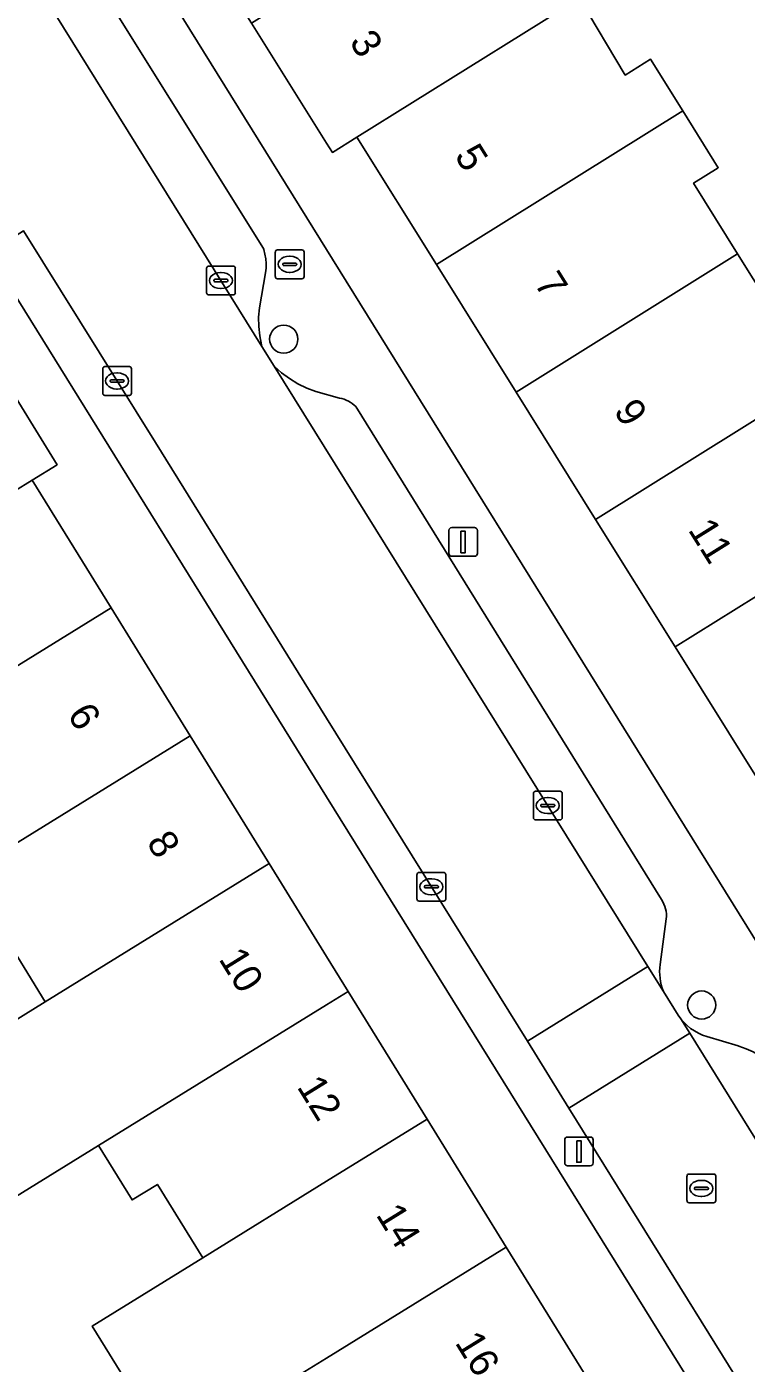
# Model space of a CAD drawing. Extents: x 159279 to 160377, y 384531 to 385888.
# Drawn here: x 159989.57 to 160014.59, y 385166.12 to 385212.6 of the extents above; entities that cross this region are included whole.
import ezdxf

# ---------------------------------------------------------------- set-up
doc = ezdxf.new("R2010")
doc.units = 0
for name, color, linetype in [('IMGEO_Boom', 7, 'Continuous'), ('IMGEO_Brandkraan', 7, 'Continuous'), ('IMGEO_Erf', 7, 'Continuous'), ('IMGEO_Kolk', 7, 'Continuous'), ('IMGEO_Lichtmast', 7, 'Continuous'), ('IMGEO_Pand', 7, 'Continuous'), ('IMGEO_Pand_nummerreeks', 7, 'Continuous'), ('IMGEO_Parkeervlak_open', 7, 'Continuous'), ('IMGEO_Rijbaan_lokaal_open', 7, 'Continuous'), ('IMGEO_Rioolput', 7, 'Continuous'), ('IMGEO_Voetpad_open', 7, 'Continuous')]:
    doc.layers.add(name, color=color, linetype=linetype)

msp = doc.modelspace()

# ---------------------------------------------------------------- linework, layer by layer
at = {"layer": 'IMGEO_Boom'}
for centre in [(159998.507, 385201.733), (160013.04, 385178.576)]:
    msp.add_circle(centre, 0.489, dxfattribs=at)
at = {"layer": 'IMGEO_Brandkraan'}
for p, q in [((159998.215, 385203.909), (159998.215, 385204.761)), ((159998.29, 385204.835), (159999.142, 385204.835)), ((159998.703, 385204.615), (159998.728, 385204.615)), ((159999.216, 385204.761), (159999.216, 385203.909)), ((159998.474, 385204.329), (159998.474, 385204.341)), ((159998.912, 385204.292), (159998.514, 385204.292)), ((159998.517, 385204.378), (159998.915, 385204.378)), ((159998.958, 385204.341), (159998.958, 385204.329)), ((159999.142, 385203.835), (159998.29, 385203.835)), ((159998.726, 385204.055), (159998.701, 385204.055))]:
    msp.add_line(p, q, dxfattribs=at)
for points in [[(159998.215, 385203.909), (159998.215, 385204.761)], [(159998.29, 385204.835), (159999.142, 385204.835)], [(159999.216, 385204.761), (159999.216, 385203.909)], [(159999.142, 385203.835), (159998.29, 385203.835)]]:
    msp.add_lwpolyline(points, dxfattribs=at)
for centre, radius, start, end in [((159998.292, 385204.759), 0.0765, 91.552, 178.448), ((159998.292, 385204.759), 0.0765, 91.552, 178.448), ((159999.14, 385204.759), 0.0765, 1.552, 88.448), ((159999.14, 385204.759), 0.0765, 1.552, 88.448), ((159998.514, 385204.338), 0.0403, 85.8775, 175.7526), ((159998.511, 385204.328), 0.0366, 178.938, 274.7102), ((159998.915, 385204.335), 0.043, 264.8664, 352.4533), ((159998.919, 385204.34), 0.0386, 1.7309, 96.639), ((159998.292, 385203.911), 0.0765, 181.552, 268.448), ((159998.292, 385203.911), 0.0765, 181.552, 268.448), ((159999.14, 385203.911), 0.0765, 271.552, 358.448), ((159999.14, 385203.911), 0.0765, 271.552, 358.448)]:
    msp.add_arc(centre, radius, start, end, dxfattribs=at)
for centre, major_axis, ratio, start_param, end_param in [((159998.702, 385204.335), (-0.387, 0.002), 0.722429, 4.712389, 7.853982), ((159998.727, 385204.335), (-0.39, 0.002), 0.717154, 1.570796, 4.712389)]:
    msp.add_ellipse(centre, major_axis=major_axis, ratio=ratio, start_param=start_param, end_param=end_param, dxfattribs=at)
at = {"layer": 'IMGEO_Erf'}
msp.add_lwpolyline([(160009.353, 385195.46), (160006.585, 385199.893), (160003.817, 385204.327), (160001.05, 385208.759), (160000.199, 385208.228), (160000, 385208.547), (159997.386, 385212.722), (159992.848, 385219.969), (159991.236, 385218.968), (160000, 385204.855), (160023.528, 385166.969), (160025.665, 385168.296), (160022.738, 385173.013), (160023.191, 385173.296), (160020.424, 385177.729), (160017.656, 385182.162), (160014.889, 385186.594), (160012.121, 385191.027)], close=True, dxfattribs=at)
for points in [[(160008.792, 385213.593), (160010.383, 385210.917), (160011.263, 385211.466), (160012.382, 385209.673), (160013.617, 385207.696), (160012.757, 385207.159), (160014.291, 385204.703), (160015.922, 385202.091)], [(160056.706, 385094.527), (160000, 385185.813), (159988.244, 385204.738)], [(159986.651, 385203.81), (159990.624, 385197.364), (159989.764, 385196.833), (159992.51, 385192.388), (159995.257, 385187.941), (159998.004, 385183.496), (160000, 385180.264), (160000.75, 385179.05), (160003.497, 385174.604), (160006.244, 385170.158), (160008.991, 385165.71)], [(159986.042, 385176.107), (159990.216, 385178.685), (159988.607, 385181.289)], [(159994.595, 385162.965), (159991.849, 385167.411), (159995.691, 385169.784), (159994.113, 385172.339), (159993.235, 385171.796), (159992.067, 385173.687), (159988.788, 385171.662)]]:
    msp.add_lwpolyline(points, dxfattribs=at)
at = {"layer": 'IMGEO_Kolk'}
for p, q in [((159995.823, 385203.345), (159995.823, 385204.197)), ((159995.898, 385204.271), (159996.75, 385204.271)), ((159996.824, 385204.197), (159996.824, 385203.345)), ((159996.082, 385203.765), (159996.082, 385203.777)), ((159996.52, 385203.728), (159996.122, 385203.728)), ((159996.125, 385203.814), (159996.523, 385203.814)), ((159996.311, 385204.051), (159996.336, 385204.051)), ((159996.566, 385203.777), (159996.566, 385203.765)), ((159996.75, 385203.271), (159995.898, 385203.271)), ((159996.334, 385203.491), (159996.309, 385203.491)), ((159992.212, 385199.852), (159992.212, 385200.704)), ((159992.287, 385200.778), (159993.139, 385200.778)), ((159992.7, 385200.558), (159992.725, 385200.558)), ((159993.213, 385200.704), (159993.213, 385199.852)), ((159992.471, 385200.272), (159992.471, 385200.284)), ((159992.909, 385200.235), (159992.511, 385200.235)), ((159992.514, 385200.321), (159992.912, 385200.321)), ((159992.723, 385199.998), (159992.698, 385199.998)), ((159992.955, 385200.284), (159992.955, 385200.272)), ((159993.139, 385199.778), (159992.287, 385199.778)), ((160007.263, 385186.012), (160008.115, 385186.012)), ((160007.188, 385185.086), (160007.188, 385185.938)), ((160007.49, 385185.555), (160007.888, 385185.555)), ((160007.676, 385185.792), (160007.701, 385185.792)), ((160008.189, 385185.938), (160008.189, 385185.086)), ((160007.447, 385185.506), (160007.447, 385185.518)), ((160007.885, 385185.469), (160007.487, 385185.469)), ((160007.699, 385185.232), (160007.674, 385185.232)), ((160007.931, 385185.518), (160007.931, 385185.506)), ((160008.115, 385185.012), (160007.263, 385185.012)), ((160003.141, 385182.263), (160003.141, 385183.115)), ((160003.216, 385183.189), (160004.068, 385183.189)), ((160003.629, 385182.969), (160003.654, 385182.969)), ((160004.142, 385183.115), (160004.142, 385182.263)), ((160003.4, 385182.683), (160003.4, 385182.695)), ((160003.838, 385182.646), (160003.44, 385182.646)), ((160003.443, 385182.732), (160003.841, 385182.732)), ((160003.652, 385182.409), (160003.627, 385182.409)), ((160003.884, 385182.695), (160003.884, 385182.683)), ((160004.068, 385182.189), (160003.216, 385182.189))]:
    msp.add_line(p, q, dxfattribs=at)
for points in [[(159995.823, 385203.345), (159995.823, 385204.197)], [(159995.898, 385204.271), (159996.75, 385204.271)], [(159996.824, 385204.197), (159996.824, 385203.345)], [(159996.75, 385203.271), (159995.898, 385203.271)], [(159992.212, 385199.852), (159992.212, 385200.704)], [(159992.287, 385200.778), (159993.139, 385200.778)], [(159993.213, 385200.704), (159993.213, 385199.852)], [(159993.139, 385199.778), (159992.287, 385199.778)], [(160007.263, 385186.012), (160008.115, 385186.012)], [(160007.188, 385185.086), (160007.188, 385185.938)], [(160008.189, 385185.938), (160008.189, 385185.086)], [(160008.115, 385185.012), (160007.263, 385185.012)], [(160003.141, 385182.263), (160003.141, 385183.115)], [(160003.216, 385183.189), (160004.068, 385183.189)], [(160004.142, 385183.115), (160004.142, 385182.263)], [(160004.068, 385182.189), (160003.216, 385182.189)]]:
    msp.add_lwpolyline(points, dxfattribs=at)
for centre, radius, start, end in [((159995.9, 385204.195), 0.0765, 91.552, 178.448), ((159995.9, 385204.195), 0.0765, 91.552, 178.448), ((159996.748, 385204.195), 0.0765, 1.552, 88.448), ((159996.748, 385204.195), 0.0765, 1.552, 88.448), ((159996.122, 385203.774), 0.0403, 85.8775, 175.7526), ((159996.119, 385203.764), 0.0366, 178.938, 274.7102), ((159996.523, 385203.771), 0.043, 264.8664, 352.4533), ((159996.527, 385203.776), 0.0386, 1.7309, 96.639), ((159995.9, 385203.347), 0.0765, 181.552, 268.448), ((159995.9, 385203.347), 0.0765, 181.552, 268.448), ((159996.748, 385203.347), 0.0765, 271.552, 358.448), ((159996.748, 385203.347), 0.0765, 271.552, 358.448), ((159992.289, 385200.702), 0.0765, 91.552, 178.448), ((159992.289, 385200.702), 0.0765, 91.552, 178.448), ((159993.137, 385200.702), 0.0765, 1.552, 88.448), ((159993.137, 385200.702), 0.0765, 1.552, 88.448), ((159992.511, 385200.281), 0.0403, 85.8775, 175.7526), ((159992.508, 385200.271), 0.0366, 178.938, 274.7102), ((159992.912, 385200.278), 0.043, 264.8664, 352.4533), ((159992.916, 385200.283), 0.0386, 1.7309, 96.639), ((159992.289, 385199.854), 0.0765, 181.552, 268.448), ((159992.289, 385199.854), 0.0765, 181.552, 268.448), ((159993.137, 385199.854), 0.0765, 271.552, 358.448), ((159993.137, 385199.854), 0.0765, 271.552, 358.448), ((160007.265, 385185.936), 0.0765, 91.552, 178.448), ((160007.265, 385185.936), 0.0765, 91.552, 178.448), ((160008.113, 385185.936), 0.0765, 1.552, 88.448), ((160008.113, 385185.936), 0.0765, 1.552, 88.448), ((160007.487, 385185.515), 0.0403, 85.8775, 175.7526), ((160007.892, 385185.517), 0.0386, 1.7309, 96.639), ((160007.265, 385185.088), 0.0765, 181.552, 268.448), ((160007.265, 385185.088), 0.0765, 181.552, 268.448), ((160007.484, 385185.505), 0.0366, 178.938, 274.7102), ((160007.888, 385185.512), 0.043, 264.8664, 352.4533), ((160008.113, 385185.088), 0.0765, 271.552, 358.448), ((160008.113, 385185.088), 0.0765, 271.552, 358.448), ((160003.218, 385183.113), 0.0765, 91.552, 178.448), ((160003.218, 385183.113), 0.0765, 91.552, 178.448), ((160004.066, 385183.113), 0.0765, 1.552, 88.448), ((160004.066, 385183.113), 0.0765, 1.552, 88.448), ((160003.44, 385182.692), 0.0403, 85.8775, 175.7526), ((160003.437, 385182.682), 0.0366, 178.938, 274.7102), ((160003.841, 385182.689), 0.043, 264.8664, 352.4533), ((160003.845, 385182.694), 0.0386, 1.7309, 96.639), ((160003.218, 385182.265), 0.0765, 181.552, 268.448), ((160003.218, 385182.265), 0.0765, 181.552, 268.448), ((160004.066, 385182.265), 0.0765, 271.552, 358.448), ((160004.066, 385182.265), 0.0765, 271.552, 358.448)]:
    msp.add_arc(centre, radius, start, end, dxfattribs=at)
for centre, major_axis, ratio, start_param, end_param in [((159996.31, 385203.771), (-0.387, 0.002), 0.722429, 4.712389, 7.853982), ((159996.335, 385203.771), (-0.39, 0.002), 0.717154, 1.570796, 4.712389), ((159992.699, 385200.278), (-0.387, 0.002), 0.722429, 4.712389, 7.853982), ((159992.724, 385200.278), (-0.39, 0.002), 0.717154, 1.570796, 4.712389), ((160007.675, 385185.512), (-0.387, 0.002), 0.722429, 4.712389, 7.853982), ((160007.7, 385185.512), (-0.39, 0.002), 0.717154, 1.570796, 4.712389), ((160003.628, 385182.689), (-0.387, 0.002), 0.722429, 4.712389, 7.853982), ((160003.653, 385182.689), (-0.39, 0.002), 0.717154, 1.570796, 4.712389)]:
    msp.add_ellipse(centre, major_axis=major_axis, ratio=ratio, start_param=start_param, end_param=end_param, dxfattribs=at)
at = {"layer": 'IMGEO_Lichtmast'}
for p, q in [((160004.249, 385194.28), (160004.249, 385195.08)), ((160004.249, 385195.08), (160004.249, 385194.28)), ((160004.349, 385195.18), (160005.139, 385195.18)), ((160005.139, 385195.18), (160004.349, 385195.18)), ((160005.239, 385195.08), (160005.239, 385194.28)), ((160005.239, 385194.28), (160005.239, 385195.08)), ((160005.139, 385194.18), (160004.349, 385194.18)), ((160004.349, 385194.18), (160005.139, 385194.18)), ((160008.377, 385173.984), (160009.167, 385173.984)), ((160009.167, 385173.984), (160008.377, 385173.984)), ((160008.277, 385173.084), (160008.277, 385173.884)), ((160008.277, 385173.884), (160008.277, 385173.084)), ((160009.267, 385173.884), (160009.267, 385173.084)), ((160009.267, 385173.084), (160009.267, 385173.884)), ((160009.167, 385172.984), (160008.377, 385172.984)), ((160008.377, 385172.984), (160009.167, 385172.984))]:
    msp.add_line(p, q, dxfattribs=at)
for points in [[(160004.669, 385195.055), (160004.819, 385195.055), (160004.819, 385194.305), (160004.669, 385194.305), (160004.669, 385195.055)], [(160008.697, 385173.859), (160008.847, 385173.859), (160008.847, 385173.109), (160008.697, 385173.109), (160008.697, 385173.859)]]:
    msp.add_lwpolyline(points, dxfattribs=at)
for centre, start, end in [((160004.349, 385195.08), 90, 180), ((160004.349, 385195.08), 90, 180), ((160005.139, 385195.08), 0, 90), ((160005.139, 385195.08), 360, 90), ((160004.349, 385194.28), 180, 270), ((160004.349, 385194.28), 180, 270), ((160005.139, 385194.28), 270, 0), ((160005.139, 385194.28), 270, 0), ((160008.377, 385173.884), 90, 180), ((160008.377, 385173.884), 90, 180), ((160009.167, 385173.884), 0, 90), ((160009.167, 385173.884), 360, 90), ((160008.377, 385173.084), 180, 270), ((160008.377, 385173.084), 180, 270), ((160009.167, 385173.084), 270, 0), ((160009.167, 385173.084), 270, 0)]:
    msp.add_arc(centre, 0.1, start, end, dxfattribs=at)
at = {"layer": 'IMGEO_Pand'}
for points in [[(159997.386, 385212.722), (160000, 385208.547), (160000.199, 385208.228), (160001.05, 385208.759), (160008.792, 385213.593), (160007.674, 385215.475), (160006.944, 385215.019), (160005.294, 385217.661), (160000, 385214.354)], [(160012.382, 385209.673), (160011.263, 385211.466), (160010.383, 385210.917), (160008.792, 385213.593), (160001.05, 385208.759), (160003.817, 385204.327)], [(160003.817, 385204.327), (160006.585, 385199.893), (160014.291, 385204.703), (160012.757, 385207.159), (160013.617, 385207.696), (160012.382, 385209.673)], [(160017.982, 385200.847), (160016.816, 385202.649), (160015.922, 385202.091), (160014.291, 385204.703), (160006.585, 385199.893), (160009.353, 385195.46)], [(159990.624, 385197.364), (159986.651, 385203.81), (159982.395, 385201.187), (159979.427, 385199.357), (159977.336, 385198.067), (159979.152, 385195.122), (159980.568, 385195.997), (159982.734, 385192.492), (159989.764, 385196.833)], [(160009.353, 385195.46), (160012.121, 385191.027), (160019.896, 385195.881), (160018.356, 385198.361), (160019.236, 385198.908), (160017.982, 385200.847)], [(159992.51, 385192.388), (159989.764, 385196.833), (159982.734, 385192.492), (159982.085, 385192.091), (159981.984, 385192.027), (159978.694, 385189.966), (159981.407, 385185.574), (159983.776, 385187.037), (159984.714, 385187.576)], [(160012.121, 385191.027), (160014.889, 385186.594), (160023.6, 385192.033), (160022.493, 385193.818), (160021.542, 385193.228), (160019.896, 385195.881)], [(159984.714, 385187.576), (159986.229, 385185.125), (159985.324, 385184.566), (159986.557, 385182.569), (159995.257, 385187.941), (159992.51, 385192.388)], [(159986.557, 385182.569), (159987.696, 385180.726), (159988.607, 385181.289), (159990.216, 385178.685), (159998.004, 385183.496), (159995.257, 385187.941)], [(160000, 385178.587), (160000.75, 385179.05), (160000, 385180.264), (159998.004, 385183.496), (159990.216, 385178.685), (159986.042, 385176.107), (159988.788, 385171.662), (159992.067, 385173.687)], [(160000, 385172.445), (160003.497, 385174.604), (160000.75, 385179.05), (160000, 385178.587), (159992.067, 385173.687), (159993.235, 385171.796), (159994.113, 385172.339), (159995.691, 385169.784)], [(160006.244, 385170.158), (160003.497, 385174.604), (160000, 385172.445), (159995.691, 385169.784), (159991.849, 385167.411), (159994.595, 385162.965), (159997.581, 385164.808), (160000, 385166.301)], [(160000, 385166.301), (159997.581, 385164.808), (159998.814, 385162.812), (159999.7, 385163.36), (160000, 385162.874), (160001.214, 385160.908), (160008.991, 385165.71), (160006.244, 385170.158)]]:
    msp.add_lwpolyline(points, close=True, dxfattribs=at)
at = {"layer": 'IMGEO_Parkeervlak_open'}
for points in [[(159976.303, 385235.963), (159997.749, 385201.476), (159997.734, 385201.536), (159997.672, 385201.852), (159997.639, 385202.173), (159997.635, 385202.495), (159997.659, 385202.816), (159997.876, 385204.035), (159997.892, 385204.199), (159997.894, 385204.364), (159997.881, 385204.528), (159997.854, 385204.69), (159997.812, 385204.85), (159997.8, 385204.886), (159991.267, 385215.354), (159987.073, 385222.075)], [(160000.452, 385199.686), (159999.627, 385199.911), (159999.307, 385200.033), (159999, 385200.183), (159998.707, 385200.36), (159998.432, 385200.562), (159998.175, 385200.788), (160011.17, 385179.92), (160011.713, 385179.048)], [(160011.644, 385182.243), (160001.01, 385199.386)], [(160011.596, 385179.986), (160011.809, 385181.571)], [(160023.633, 385163.594), (160015.998, 385175.866), (160015.846, 385176.087), (160015.675, 385176.294), (160015.486, 385176.485), (160015.281, 385176.658), (160015.061, 385176.812), (160014.828, 385176.946), (160014.584, 385177.058), (160014.331, 385177.148), (160014.306, 385177.156), (160013.221, 385177.479), (160013.072, 385177.53), (160012.927, 385177.595), (160012.788, 385177.673), (160012.656, 385177.762), (160012.533, 385177.864), (160012.419, 385177.975), (160012.316, 385178.097), (160012.625, 385177.6), (160024.04, 385159.215)]]:
    msp.add_lwpolyline(points, dxfattribs=at)
for centre, radius, start, end in [((160000.255, 385198.651), 1.053, 44.2326, 79.2394), ((160010.813, 385181.683), 1.002, 353.5986, 33.9919), ((160013.349, 385179.728), 1.772, 171.638, 202.5819)]:
    msp.add_arc(centre, radius, start, end, dxfattribs=at)
at = {"layer": 'IMGEO_Rijbaan_lokaal_open'}
msp.add_lwpolyline([(159989.464, 385205.498), (159994.05, 385198.135), (160000, 385188.554), (160006.98, 385177.315), (160011.17, 385179.92), (159998.175, 385200.788), (159997.749, 385201.476), (159976.303, 385235.963)], dxfattribs=at)
for points in [[(160012.625, 385177.6), (160012.316, 385178.097), (160012.224, 385178.227), (160011.713, 385179.048), (160011.17, 385179.92), (160006.98, 385177.315), (160008.425, 385174.988)], [(160024.206, 385158.948), (160024.04, 385159.215), (160012.625, 385177.6), (160008.425, 385174.988), (160017.152, 385160.936), (160032.964, 385135.469), (160037.003, 385137.975)]]:
    msp.add_lwpolyline(points, close=True, dxfattribs=at)
at = {"layer": 'IMGEO_Rioolput'}
for p, q in [((160012.529, 385171.773), (160012.529, 385172.625)), ((160012.604, 385172.699), (160013.456, 385172.699)), ((160013.53, 385172.625), (160013.53, 385171.773)), ((160012.788, 385172.193), (160012.788, 385172.205)), ((160013.226, 385172.156), (160012.828, 385172.156)), ((160012.831, 385172.242), (160013.229, 385172.242)), ((160013.017, 385172.479), (160013.042, 385172.479)), ((160013.272, 385172.205), (160013.272, 385172.193)), ((160013.456, 385171.699), (160012.604, 385171.699)), ((160013.04, 385171.919), (160013.015, 385171.919))]:
    msp.add_line(p, q, dxfattribs=at)
for points in [[(160012.529, 385171.773), (160012.529, 385172.625)], [(160012.604, 385172.699), (160013.456, 385172.699)], [(160013.53, 385172.625), (160013.53, 385171.773)], [(160013.456, 385171.699), (160012.604, 385171.699)]]:
    msp.add_lwpolyline(points, dxfattribs=at)
for centre, radius, start, end in [((160012.606, 385172.623), 0.0765, 91.552, 178.448), ((160012.606, 385172.623), 0.0765, 91.552, 178.448), ((160013.454, 385172.623), 0.0765, 1.552, 88.448), ((160013.454, 385172.623), 0.0765, 1.552, 88.448), ((160012.828, 385172.202), 0.0403, 85.8775, 175.7526), ((160012.825, 385172.192), 0.0366, 178.938, 274.7102), ((160013.229, 385172.199), 0.043, 264.8664, 352.4533), ((160013.233, 385172.204), 0.0386, 1.7309, 96.639), ((160012.606, 385171.775), 0.0765, 181.552, 268.448), ((160012.606, 385171.775), 0.0765, 181.552, 268.448), ((160013.454, 385171.775), 0.0765, 271.552, 358.448), ((160013.454, 385171.775), 0.0765, 271.552, 358.448)]:
    msp.add_arc(centre, radius, start, end, dxfattribs=at)
for centre, major_axis, ratio, start_param, end_param in [((160013.016, 385172.199), (-0.387, 0.002), 0.722429, 4.712389, 7.853982), ((160013.041, 385172.199), (-0.39, 0.002), 0.717154, 1.570796, 4.712389)]:
    msp.add_ellipse(centre, major_axis=major_axis, ratio=ratio, start_param=start_param, end_param=end_param, dxfattribs=at)
at = {"layer": 'IMGEO_Voetpad_open'}
for points in [[(160024.154, 385165.96), (160023.528, 385166.969), (160000, 385204.855), (159991.236, 385218.968), (159990.581, 385220.022), (159978.156, 385240.029)], [(159987.955, 385222.626), (159992.149, 385215.905), (159991.267, 385215.354), (159997.8, 385204.886), (159997.812, 385204.85), (159997.854, 385204.69), (159997.881, 385204.528), (159997.894, 385204.364), (159997.892, 385204.199), (159997.876, 385204.035), (159997.659, 385202.816), (159997.635, 385202.495), (159997.639, 385202.173), (159997.672, 385201.852), (159997.734, 385201.536), (159997.749, 385201.476), (159998.175, 385200.788), (159998.432, 385200.562), (159998.707, 385200.36), (159999, 385200.183), (159999.307, 385200.033), (159999.627, 385199.911), (160000.452, 385199.686)], [(160034.42, 385133.124), (160033.692, 385134.297), (160032.964, 385135.469), (160017.152, 385160.936), (160008.425, 385174.988), (160006.98, 385177.315), (160000, 385188.554), (159994.05, 385198.135), (159989.464, 385205.498), (159988.244, 385204.738), (160000, 385185.813), (160056.706, 385094.527)], [(160001.01, 385199.386), (160011.644, 385182.243)], [(160011.809, 385181.571), (160011.596, 385179.986)], [(160011.713, 385179.048), (160012.224, 385178.227), (160012.316, 385178.097), (160012.419, 385177.975), (160012.533, 385177.864), (160012.656, 385177.762), (160012.788, 385177.673), (160012.927, 385177.595), (160013.072, 385177.53), (160013.221, 385177.479), (160014.306, 385177.156), (160014.331, 385177.148), (160014.584, 385177.058), (160014.828, 385176.946), (160015.061, 385176.812), (160015.281, 385176.658), (160015.486, 385176.485), (160015.675, 385176.294), (160015.846, 385176.087), (160015.998, 385175.866), (160023.633, 385163.594)]]:
    msp.add_lwpolyline(points, dxfattribs=at)
for centre, radius, start, end in [((160000.255, 385198.651), 1.053, 44.2326, 79.2394), ((160010.813, 385181.683), 1.002, 353.5986, 33.9919), ((160013.349, 385179.728), 1.772, 171.638, 202.5819)]:
    msp.add_arc(centre, radius, start, end, dxfattribs=at)

# ---------------------------------------------------------------- texts
at = {"layer": 'IMGEO_Pand_nummerreeks'}
for s, rotation, p in [('3', 301.9828, (160000.767, 385212.076)), ('5', 301.9787, (160004.426, 385208.111)), ('7', 301.9787, (160007.194, 385203.678)), ('9', 301.9787, (160009.961, 385199.245)), ('11', 301.9787, (160012.546, 385195.104)), ('6', 301.7852, (159990.96, 385188.676)), ('8', 301.7852, (159993.715, 385184.231)), ('10', 301.7875, (159996.225, 385180.179)), ('12', 301.7102, (159998.945, 385175.732)), ('14', 301.7073, (160001.694, 385171.282)), ('16', 301.7083, (160004.44, 385166.836))]:
    msp.add_text(s, height=1, rotation=rotation, dxfattribs=at).set_placement(p)

doc.saveas('drawing.dxf')
